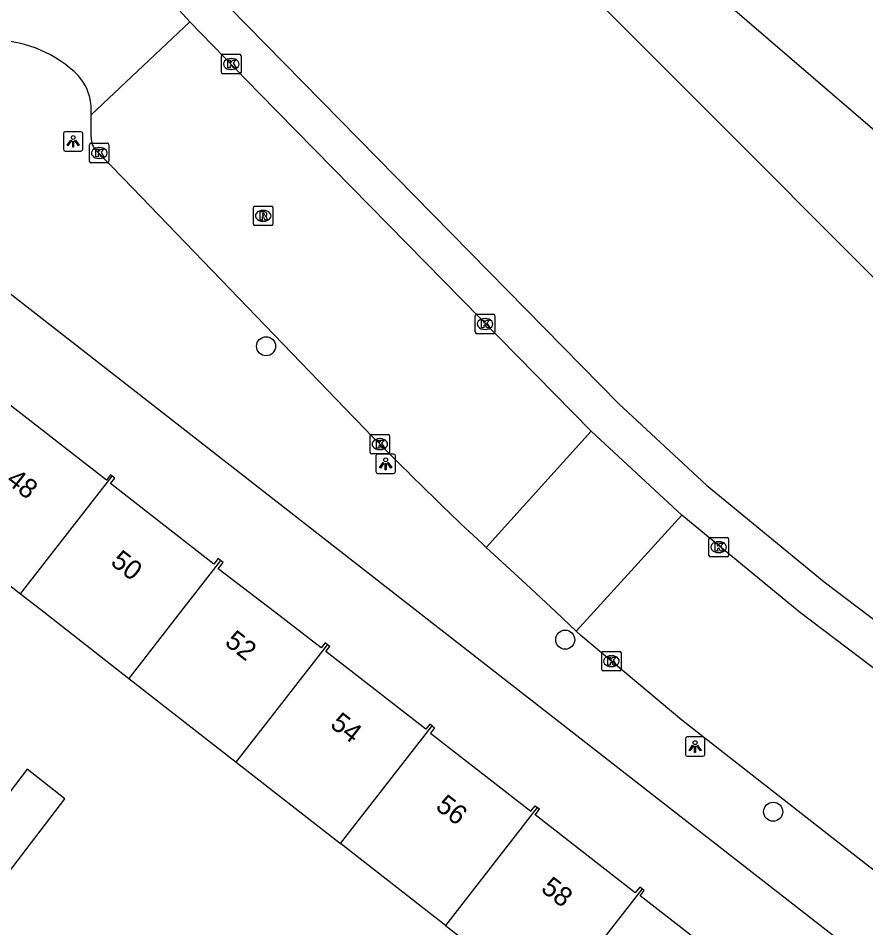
# Model space of a CAD drawing. Extents: x 157466 to 158888, y 383063 to 384677.
# Drawn here: x 158554.52 to 158598.01, y 383983.79 to 384030.47 of the extents above; entities that cross this region are included whole.
import ezdxf

# ---------------------------------------------------------------- set-up
doc = ezdxf.new("R2010")
doc.units = 0
for name, color, linetype in [('IMGEO_Berm_groen', 7, 'Continuous'), ('IMGEO_Boom', 7, 'Continuous'), ('IMGEO_Groenvoorziening', 7, 'Continuous'), ('IMGEO_Kolk', 7, 'Continuous'), ('IMGEO_Lichtpunt', 7, 'Continuous'), ('IMGEO_Pand', 7, 'Continuous'), ('IMGEO_Pand_nummerreeks', 7, 'Continuous'), ('IMGEO_Rijbaan_lokaal_open', 7, 'Continuous'), ('IMGEO_Rioolput', 7, 'Continuous'), ('IMGEO_Voetpad_open', 7, 'Continuous')]:
    doc.layers.add(name, color=color, linetype=linetype)

msp = doc.modelspace()

# ---------------------------------------------------------------- linework, layer by layer
at = {"layer": 'IMGEO_Berm_groen'}
msp.add_lwpolyline([(158564.348, 384032.052), (158585.348, 384010.678), (158589.846, 384006.513), (158595.875, 384001.543), (158606.237, 383993.699), (158616.579, 383985.612), (158635.376, 383970.915), (158654.191, 383956.204), (158678.1, 383937.509), (158694.724, 383924.511), (158711.994, 383911.008), (158717.008, 383907.087), (158725.26, 383900.681), (158756.19, 383876.531), (158756.88, 383876.013), (158756.965, 383875.793), (158757.55, 383874.435), (158757.869, 383872.031), (158759.488, 383870.539), (158762.98, 383874.478), (158764.514, 383873.194), (158785.996, 383854.136), (158797.607, 383845.775)], dxfattribs=at)
at = {"layer": 'IMGEO_Boom'}
for centre in [(158567.241, 384013.634), (158582.59, 383998.577), (158593.262, 383989.748)]:
    msp.add_circle(centre, 0.489, dxfattribs=at)
at = {"layer": 'IMGEO_Groenvoorziening'}
for points in [[(158793.682, 383859.501), (158793.062, 383859.948), (158789.551, 383858.63), (158744, 383894.134), (158691.084, 383935.378), (158689.228, 383936.825), (158643.377, 383975.29), (158640.762, 383977.484), (158616.14, 384000.246), (158599.479, 384016.092), (158578.485, 384037.134), (158575.646, 384040.554)], [(158609.462, 384015.744), (158602.851, 384020.924), (158586.428, 384035.054)]]:
    msp.add_lwpolyline(points, dxfattribs=at)
at = {"layer": 'IMGEO_Kolk'}
for p, q in [((158564.954, 384027.69), (158564.954, 384028.542)), ((158565.029, 384028.616), (158565.881, 384028.616)), ((158565.442, 384028.396), (158565.467, 384028.396)), ((158565.955, 384028.542), (158565.955, 384027.69)), ((158565.881, 384027.616), (158565.029, 384027.616)), ((158565.465, 384027.836), (158565.44, 384027.836)), ((158558.179, 384023.126), (158558.179, 384023.978)), ((158558.254, 384024.052), (158559.106, 384024.052)), ((158558.667, 384023.832), (158558.692, 384023.832)), ((158559.18, 384023.978), (158559.18, 384023.126)), ((158558.69, 384023.272), (158558.665, 384023.272)), ((158559.106, 384023.052), (158558.254, 384023.052)), ((158577.976, 384014.351), (158577.976, 384015.203)), ((158578.051, 384015.277), (158578.903, 384015.277)), ((158578.464, 384015.057), (158578.489, 384015.057)), ((158578.977, 384015.203), (158578.977, 384014.351)), ((158578.487, 384014.497), (158578.462, 384014.497)), ((158578.903, 384014.277), (158578.051, 384014.277)), ((158572.578, 384008.186), (158572.578, 384009.038)), ((158572.653, 384009.112), (158573.505, 384009.112)), ((158573.066, 384008.892), (158573.091, 384008.892)), ((158573.579, 384009.038), (158573.579, 384008.186)), ((158573.089, 384008.332), (158573.064, 384008.332)), ((158573.505, 384008.112), (158572.653, 384008.112)), ((158589.967, 384002.897), (158589.967, 384003.749)), ((158590.042, 384003.823), (158590.894, 384003.823)), ((158590.968, 384003.749), (158590.968, 384002.897)), ((158590.455, 384003.603), (158590.48, 384003.603)), ((158590.894, 384002.823), (158590.042, 384002.823)), ((158590.478, 384003.043), (158590.453, 384003.043)), ((158584.461, 383997.049), (158584.461, 383997.901)), ((158584.536, 383997.975), (158585.388, 383997.975)), ((158584.949, 383997.755), (158584.974, 383997.755)), ((158585.462, 383997.901), (158585.462, 383997.049)), ((158584.972, 383997.195), (158584.947, 383997.195)), ((158585.388, 383996.975), (158584.536, 383996.975))]:
    msp.add_line(p, q, dxfattribs=at)
for points in [[(158564.954, 384027.69), (158564.954, 384028.542)], [(158565.029, 384028.616), (158565.881, 384028.616)], [(158565.955, 384028.542), (158565.955, 384027.69)], [(158565.275, 384028.316), (158565.398, 384028.316), (158565.398, 384028.165), (158565.528, 384028.316), (158565.692, 384028.316), (158565.546, 384028.165), (158565.699, 384027.916), (158565.547, 384027.916), (158565.462, 384028.08), (158565.398, 384028.013), (158565.398, 384027.916), (158565.275, 384027.916), (158565.275, 384028.316)], [(158565.881, 384027.616), (158565.029, 384027.616)], [(158558.179, 384023.126), (158558.179, 384023.978)], [(158558.254, 384024.052), (158559.106, 384024.052)], [(158558.5, 384023.752), (158558.623, 384023.752), (158558.623, 384023.601), (158558.753, 384023.752), (158558.917, 384023.752), (158558.771, 384023.601), (158558.924, 384023.352), (158558.772, 384023.352), (158558.687, 384023.516), (158558.623, 384023.449), (158558.623, 384023.352), (158558.5, 384023.352), (158558.5, 384023.752)], [(158559.18, 384023.978), (158559.18, 384023.126)], [(158559.106, 384023.052), (158558.254, 384023.052)], [(158577.976, 384014.351), (158577.976, 384015.203)], [(158578.051, 384015.277), (158578.903, 384015.277)], [(158578.297, 384014.977), (158578.42, 384014.977), (158578.42, 384014.826), (158578.55, 384014.977), (158578.714, 384014.977), (158578.568, 384014.826), (158578.721, 384014.577), (158578.569, 384014.577), (158578.484, 384014.741), (158578.42, 384014.674), (158578.42, 384014.577), (158578.297, 384014.577), (158578.297, 384014.977)], [(158578.977, 384015.203), (158578.977, 384014.351)], [(158578.903, 384014.277), (158578.051, 384014.277)], [(158572.578, 384008.186), (158572.578, 384009.038)], [(158572.653, 384009.112), (158573.505, 384009.112)], [(158572.899, 384008.812), (158573.022, 384008.812), (158573.022, 384008.661), (158573.152, 384008.812), (158573.316, 384008.812), (158573.17, 384008.661), (158573.323, 384008.412), (158573.171, 384008.412), (158573.086, 384008.576), (158573.022, 384008.509), (158573.022, 384008.412), (158572.899, 384008.412), (158572.899, 384008.812)], [(158573.579, 384009.038), (158573.579, 384008.186)], [(158573.505, 384008.112), (158572.653, 384008.112)], [(158589.967, 384002.897), (158589.967, 384003.749)], [(158590.042, 384003.823), (158590.894, 384003.823)], [(158590.968, 384003.749), (158590.968, 384002.897)], [(158590.288, 384003.523), (158590.411, 384003.523), (158590.411, 384003.372), (158590.541, 384003.523), (158590.705, 384003.523), (158590.559, 384003.372), (158590.712, 384003.123), (158590.56, 384003.123), (158590.475, 384003.287), (158590.411, 384003.22), (158590.411, 384003.123), (158590.288, 384003.123), (158590.288, 384003.523)], [(158590.894, 384002.823), (158590.042, 384002.823)], [(158584.461, 383997.049), (158584.461, 383997.901)], [(158584.536, 383997.975), (158585.388, 383997.975)], [(158584.782, 383997.675), (158584.905, 383997.675), (158584.905, 383997.524), (158585.035, 383997.675), (158585.199, 383997.675), (158585.053, 383997.524), (158585.206, 383997.275), (158585.054, 383997.275), (158584.969, 383997.439), (158584.905, 383997.372), (158584.905, 383997.275), (158584.782, 383997.275), (158584.782, 383997.675)], [(158585.462, 383997.901), (158585.462, 383997.049)], [(158585.388, 383996.975), (158584.536, 383996.975)]]:
    msp.add_lwpolyline(points, dxfattribs=at)
for centre, start, end in [((158565.031, 384028.54), 91.552, 178.448), ((158565.031, 384028.54), 91.552, 178.448), ((158565.879, 384028.54), 1.552, 88.448), ((158565.879, 384028.54), 1.552, 88.448), ((158565.031, 384027.692), 181.552, 268.448), ((158565.031, 384027.692), 181.552, 268.448), ((158565.879, 384027.692), 271.552, 358.448), ((158565.879, 384027.692), 271.552, 358.448), ((158558.256, 384023.976), 91.552, 178.448), ((158558.256, 384023.976), 91.552, 178.448), ((158559.104, 384023.976), 1.552, 88.448), ((158559.104, 384023.976), 1.552, 88.448), ((158558.256, 384023.128), 181.552, 268.448), ((158558.256, 384023.128), 181.552, 268.448), ((158559.104, 384023.128), 271.552, 358.448), ((158559.104, 384023.128), 271.552, 358.448), ((158578.053, 384015.201), 91.552, 178.448), ((158578.053, 384015.201), 91.552, 178.448), ((158578.901, 384015.201), 1.552, 88.448), ((158578.901, 384015.201), 1.552, 88.448), ((158578.053, 384014.353), 181.552, 268.448), ((158578.053, 384014.353), 181.552, 268.448), ((158578.901, 384014.353), 271.552, 358.448), ((158578.901, 384014.353), 271.552, 358.448), ((158572.655, 384009.036), 91.552, 178.448), ((158572.655, 384009.036), 91.552, 178.448), ((158573.503, 384009.036), 1.552, 88.448), ((158573.503, 384009.036), 1.552, 88.448), ((158572.655, 384008.188), 181.552, 268.448), ((158572.655, 384008.188), 181.552, 268.448), ((158573.503, 384008.188), 271.552, 358.448), ((158573.503, 384008.188), 271.552, 358.448), ((158590.044, 384003.747), 91.552, 178.448), ((158590.044, 384003.747), 91.552, 178.448), ((158590.892, 384003.747), 1.552, 88.448), ((158590.892, 384003.747), 1.552, 88.448), ((158590.044, 384002.899), 181.552, 268.448), ((158590.044, 384002.899), 181.552, 268.448), ((158590.892, 384002.899), 271.552, 358.448), ((158590.892, 384002.899), 271.552, 358.448), ((158584.538, 383997.899), 91.552, 178.448), ((158584.538, 383997.899), 91.552, 178.448), ((158585.386, 383997.899), 1.552, 88.448), ((158585.386, 383997.899), 1.552, 88.448), ((158584.538, 383997.051), 181.552, 268.448), ((158584.538, 383997.051), 181.552, 268.448), ((158585.386, 383997.051), 271.552, 358.448), ((158585.386, 383997.051), 271.552, 358.448)]:
    msp.add_arc(centre, 0.0765, start, end, dxfattribs=at)
for centre, major_axis, ratio, start_param, end_param in [((158565.441, 384028.116), (-0.387, 0.002), 0.722429, 4.712389, 7.853982), ((158565.466, 384028.116), (-0.39, 0.002), 0.717154, 1.570796, 4.712389), ((158558.666, 384023.552), (-0.387, 0.002), 0.722429, 4.712389, 7.853982), ((158558.691, 384023.552), (-0.39, 0.002), 0.717154, 1.570796, 4.712389), ((158578.463, 384014.777), (-0.387, 0.002), 0.722429, 4.712389, 7.853982), ((158578.488, 384014.777), (-0.39, 0.002), 0.717154, 1.570796, 4.712389), ((158573.065, 384008.612), (-0.387, 0.002), 0.722429, 4.712389, 7.853982), ((158573.09, 384008.612), (-0.39, 0.002), 0.717154, 1.570796, 4.712389), ((158590.454, 384003.323), (-0.387, 0.002), 0.722429, 4.712389, 7.853982), ((158590.479, 384003.323), (-0.39, 0.002), 0.717154, 1.570796, 4.712389), ((158584.948, 383997.475), (-0.387, 0.002), 0.722429, 4.712389, 7.853982), ((158584.973, 383997.475), (-0.39, 0.002), 0.717154, 1.570796, 4.712389)]:
    msp.add_ellipse(centre, major_axis=major_axis, ratio=ratio, start_param=start_param, end_param=end_param, dxfattribs=at)
at = {"layer": 'IMGEO_Lichtpunt'}
for p, q in [((158556.842, 384024.549), (158556.842, 384023.742)), ((158556.842, 384024.549), (158556.842, 384023.742)), ((158557.744, 384024.644), (158556.936, 384024.644)), ((158557.744, 384024.644), (158556.936, 384024.644)), ((158557.838, 384023.742), (158557.838, 384024.549)), ((158557.838, 384023.742), (158557.838, 384024.549)), ((158556.936, 384023.648), (158557.744, 384023.648)), ((158556.936, 384023.648), (158557.744, 384023.648)), ((158572.879, 384008.006), (158572.879, 384007.199)), ((158572.879, 384008.006), (158572.879, 384007.199)), ((158573.781, 384008.101), (158572.973, 384008.101)), ((158573.781, 384008.101), (158572.973, 384008.101)), ((158573.875, 384007.199), (158573.875, 384008.006)), ((158573.875, 384007.199), (158573.875, 384008.006)), ((158572.973, 384007.105), (158573.781, 384007.105)), ((158572.973, 384007.105), (158573.781, 384007.105)), ((158588.756, 383993.492), (158588.756, 383992.685)), ((158588.756, 383993.492), (158588.756, 383992.685)), ((158589.658, 383993.587), (158588.85, 383993.587)), ((158589.658, 383993.587), (158588.85, 383993.587)), ((158589.752, 383992.685), (158589.752, 383993.492)), ((158589.752, 383992.685), (158589.752, 383993.492)), ((158588.85, 383992.591), (158589.658, 383992.591)), ((158588.85, 383992.591), (158589.658, 383992.591))]:
    msp.add_line(p, q, dxfattribs=at)
for points in [[(158557.216, 384024.213), (158557.255, 384024.185), (158557.067, 384023.923), (158557.029, 384023.95), (158557.216, 384024.213)], [(158557.428, 384024.185), (158557.466, 384024.212), (158557.653, 384023.95), (158557.614, 384023.922), (158557.428, 384024.185)], [(158557.318, 384024.165), (158557.365, 384024.165), (158557.365, 384023.843), (158557.318, 384023.843), (158557.318, 384024.165)], [(158573.253, 384007.67), (158573.292, 384007.642), (158573.104, 384007.38), (158573.066, 384007.407), (158573.253, 384007.67)], [(158573.355, 384007.622), (158573.402, 384007.622), (158573.402, 384007.3), (158573.355, 384007.3), (158573.355, 384007.622)], [(158573.465, 384007.642), (158573.503, 384007.669), (158573.69, 384007.407), (158573.651, 384007.379), (158573.465, 384007.642)], [(158589.13, 383993.156), (158589.169, 383993.128), (158588.981, 383992.866), (158588.943, 383992.893), (158589.13, 383993.156)], [(158589.232, 383993.108), (158589.279, 383993.108), (158589.279, 383992.786), (158589.232, 383992.786), (158589.232, 383993.108)], [(158589.342, 383993.128), (158589.38, 383993.155), (158589.567, 383992.893), (158589.528, 383992.865), (158589.342, 383993.128)]]:
    msp.add_lwpolyline(points, dxfattribs=at)
for centre in [(158557.341, 384024.347), (158573.378, 384007.804), (158589.255, 383993.29)]:
    msp.add_circle(centre, 0.0994, dxfattribs=at)
for centre, start, end in [((158556.936, 384024.549), 90, 180), ((158556.936, 384024.549), 90, 180), ((158557.744, 384024.549), 0, 90), ((158557.744, 384024.549), 0, 90), ((158556.936, 384023.742), 180, 270), ((158556.936, 384023.742), 180, 270), ((158557.744, 384023.742), 270, 0), ((158557.744, 384023.742), 270, 360), ((158572.973, 384008.006), 90, 180), ((158572.973, 384008.006), 90, 180), ((158573.781, 384008.006), 0, 90), ((158573.781, 384008.006), 0, 90), ((158572.973, 384007.199), 180, 270), ((158572.973, 384007.199), 180, 270), ((158573.781, 384007.199), 270, 0), ((158573.781, 384007.199), 270, 360), ((158588.85, 383993.492), 90, 180), ((158588.85, 383993.492), 90, 180), ((158589.658, 383993.492), 0, 90), ((158589.658, 383993.492), 0, 90), ((158588.85, 383992.685), 180, 270), ((158588.85, 383992.685), 180, 270), ((158589.658, 383992.685), 270, 0), ((158589.658, 383992.685), 270, 360)]:
    msp.add_arc(centre, 0.0946, start, end, dxfattribs=at)
at = {"layer": 'IMGEO_Pand'}
for points in [[(158559.336, 384006.967), (158559.258, 384007.028), (158559.049, 384006.759), (158553.895, 384010.785), (158554.134, 384011.09), (158553.939, 384011.243)], [(158554.639, 384000.928), (158559.336, 384006.967)], [(158564.905, 384002.635), (158564.776, 384002.735), (158564.554, 384002.452), (158559.262, 384006.585), (158559.475, 384006.858), (158559.336, 384006.967)], [(158549.406, 384005.416), (158549.492, 384005.349), (158549.295, 384005.096), (158554.639, 384000.928)], [(158564.905, 384002.635), (158562.855, 384000), (158560.202, 383996.59)], [(158570.391, 383998.314), (158570.271, 383998.407), (158570.076, 383998.157), (158567.677, 384000), (158564.788, 384002.22), (158565.034, 384002.534), (158564.905, 384002.635)], [(158554.639, 384000.928), (158555.83, 384000), (158560.202, 383996.59)], [(158565.709, 383992.296), (158570.391, 383998.314)], [(158575.765, 383994.152), (158575.645, 383994.246), (158575.438, 383993.979), (158570.311, 383997.968), (158570.509, 383998.222), (158570.391, 383998.314)], [(158560.202, 383996.59), (158565.709, 383992.296)], [(158571.068, 383988.116), (158575.765, 383994.152)], [(158575.765, 383994.152), (158575.885, 383994.059), (158575.67, 383993.782), (158580.828, 383989.769), (158581.046, 383990.049), (158581.158, 383989.962)], [(158565.709, 383992.296), (158571.068, 383988.116)], [(158552.289, 383985.347), (158552.752, 383984.982), (158556.911, 383990.409), (158554.99, 383991.925), (158550.831, 383986.497), (158552.289, 383985.347)], [(158581.158, 383989.962), (158576.454, 383983.916)], [(158586.532, 383985.792), (158586.415, 383985.883), (158586.185, 383985.588), (158581.047, 383989.585), (158581.272, 383989.874), (158581.158, 383989.962)], [(158576.454, 383983.916), (158571.068, 383988.116)], [(158586.532, 383985.792), (158581.818, 383979.733)], [(158591.912, 383981.563), (158591.795, 383981.654), (158591.61, 383981.417), (158586.442, 383985.438), (158586.648, 383985.702), (158586.532, 383985.792)], [(158576.454, 383983.916), (158581.818, 383979.733)]]:
    msp.add_lwpolyline(points, dxfattribs=at)
at = {"layer": 'IMGEO_Rijbaan_lokaal_open'}
for points in [[(158563.329, 384030.29), (158562.78, 384030.872)], [(158563.329, 384030.29), (158558.266, 384025.515)], [(158583.921, 384009.276), (158566.886, 384026.615), (158563.329, 384030.29)], [(158558.266, 384025.515), (158558.265, 384025.988)], [(158558.264, 384024.355), (158558.266, 384025.515)], [(158571.759, 384009.965), (158559.903, 384022.265), (158558.518, 384023.674)], [(158578.54, 384003.305), (158583.921, 384009.276)], [(158588.574, 384004.97), (158583.921, 384009.276)], [(158588.574, 384004.97), (158584.052, 384000), (158583.158, 383999.017)], [(158710.762, 383909.432), (158636.085, 383967.822), (158605.005, 383992.123), (158594.603, 384000), (158588.574, 384004.97)], [(158583.158, 383999.017), (158582.107, 384000), (158580.587, 384001.422), (158578.54, 384003.305)], [(158630.565, 383961.863), (158630.37, 383962.018), (158627.813, 383964.002), (158611.623, 383976.705), (158598.155, 383986.96), (158588.572, 383994.44), (158583.4, 383998.791), (158583.158, 383999.017)]]:
    msp.add_lwpolyline(points, dxfattribs=at)
for centre, radius, start, end in [((158553.164, 384023.03), 6.318, 45.3334, 129.4387), ((158555.623, 384025.761), 2.652, 4.9012, 41.6311), ((158559.237, 384024.33), 0.973, 178.5274, 222.3817), ((158706.005, 384139.868), 186.807, 224.05804, 226.97352)]:
    msp.add_arc(centre, radius, start, end, dxfattribs=at)
at = {"layer": 'IMGEO_Rioolput'}
for p, q in [((158566.592, 384019.902), (158566.592, 384020.754)), ((158566.667, 384020.828), (158567.519, 384020.828)), ((158567.08, 384020.608), (158567.105, 384020.608)), ((158567.593, 384020.754), (158567.593, 384019.902)), ((158567.103, 384020.048), (158567.078, 384020.048)), ((158567.519, 384019.828), (158566.667, 384019.828))]:
    msp.add_line(p, q, dxfattribs=at)
for points in [[(158566.592, 384019.902), (158566.592, 384020.754)], [(158566.667, 384020.828), (158567.519, 384020.828)], [(158567.181, 384020.526), (158566.929, 384020.528), (158566.929, 384020.128)], [(158567.593, 384020.754), (158567.593, 384019.902)], [(158566.929, 384020.128), (158567.053, 384020.128), (158567.053, 384020.29), (158567.064, 384020.29)], [(158567.107, 384020.447), (158567.053, 384020.447), (158567.053, 384020.366)], [(158567.053, 384020.366), (158567.105, 384020.366)], [(158567.111, 384020.261), (158567.182, 384020.128), (158567.322, 384020.128), (158567.257, 384020.254)], [(158567.519, 384019.828), (158566.667, 384019.828)]]:
    msp.add_lwpolyline(points, dxfattribs=at)
for centre, radius, start, end in [((158566.669, 384020.752), 0.0765, 91.552, 178.448), ((158566.669, 384020.752), 0.0765, 91.552, 178.448), ((158567.113, 384020.351), 0.0964, 77.0061, 93.1865), ((158567.18, 384020.416), 0.109, 350.3612, 89.416), ((158567.517, 384020.752), 0.0765, 1.552, 88.448), ((158567.517, 384020.752), 0.0765, 1.552, 88.448), ((158567.063, 384020.237), 0.0533, 26.0293, 88.6989), ((158567.089, 384020.555), 0.19, 274.7715, 282.9687), ((158567.127, 384020.408), 0.0378, 276.6634, 79.6772), ((158567.178, 384020.416), 0.112, 277.5842, 350.9817), ((158567.162, 384020.201), 0.108, 29.5134, 73.7905), ((158566.669, 384019.904), 0.0765, 181.552, 268.448), ((158566.669, 384019.904), 0.0765, 181.552, 268.448), ((158567.517, 384019.904), 0.0765, 271.552, 358.448), ((158567.517, 384019.904), 0.0765, 271.552, 358.448)]:
    msp.add_arc(centre, radius, start, end, dxfattribs=at)
for centre, major_axis, ratio, start_param, end_param in [((158567.079, 384020.328), (-0.387, 0.002), 0.722429, 4.712389, 7.853982), ((158567.104, 384020.328), (-0.39, 0.002), 0.717154, 1.570796, 4.712389)]:
    msp.add_ellipse(centre, major_axis=major_axis, ratio=ratio, start_param=start_param, end_param=end_param, dxfattribs=at)
at = {"layer": 'IMGEO_Voetpad_open'}
msp.add_lwpolyline([(158550.952, 384018.802), (158553.024, 384017.179), (158575.043, 384000), (158605.435, 383976.316)], dxfattribs=at)

# ---------------------------------------------------------------- texts
at = {"layer": 'IMGEO_Pand_nummerreeks'}
for s, rotation, p in [('48', 322.0244, (158553.847, 384006.648)), ('50', 322.0272, (158559.207, 384002.465)), ('52', 322.0693, (158565.067, 383998.35)), ('54', 322.0693, (158570.476, 383994.134)), ('56', 322.0693, (158575.883, 383989.92)), ('58', 322.0693, (158581.293, 383985.704))]:
    msp.add_text(s, height=1, rotation=rotation, dxfattribs=at).set_placement(p)

doc.saveas('drawing.dxf')
